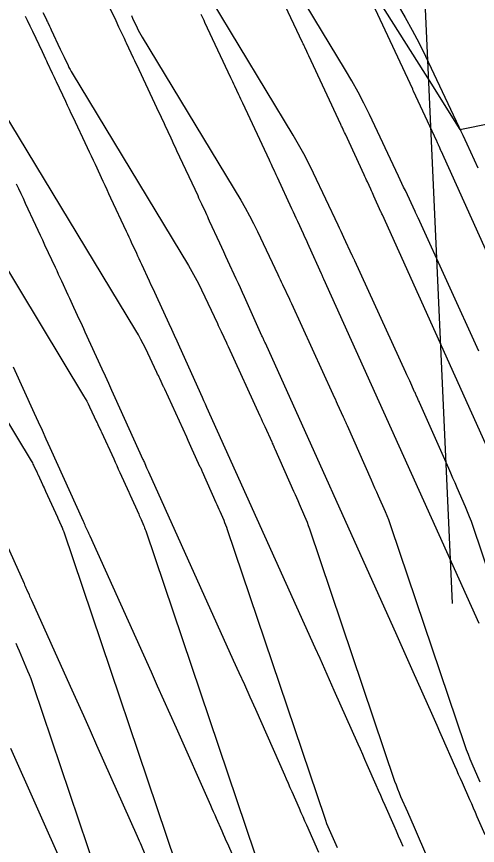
# Model space of a CAD drawing. Extents: x 954385 to 988206, y 1868364 to 1924553.
# Drawn here: x 957790.77 to 957808.07, y 1919959.85 to 1919990.97 of the extents above; entities that cross this region are included whole.
import ezdxf

# ---------------------------------------------------------------- set-up
doc = ezdxf.new("R2010")
doc.units = 0
for name, color, linetype in [('1', 7, 'Continuous'), ('Default', 7, 'Continuous'), ('Ex_Major Contours', 7, 'Continuous'), ('Ex_Minor Contours', 7, 'Continuous'), ('Slopes', 7, 'Continuous')]:
    doc.layers.add(name, color=color, linetype=linetype)

msp = doc.modelspace()

# ---------------------------------------------------------------- linework, layer by layer
at = {"layer": '1'}
for points in [[(957811.212, 1919968.633), (957804.499, 1919983.523), (957804.482, 1919983.561), (957804.456, 1919983.619), (957804.448, 1919983.638), (957804.185, 1919984.219), (957804.155, 1919984.286), (957804.124, 1919984.354), (957804.093, 1919984.421), (957804.063, 1919984.488), (957803.94, 1919984.757), (957803.909, 1919984.824), (957803.878, 1919984.891), (957803.847, 1919984.959), (957803.816, 1919985.026), (957803.11, 1919986.55), (957803.082, 1919986.61), (957803.054, 1919986.669), (957802.999, 1919986.789), (957802.985, 1919986.819), (957802.971, 1919986.849), (957802.957, 1919986.879), (957802.943, 1919986.909), (957801.74, 1919989.488), (957801.702, 1919989.572), (957801.663, 1919989.655), (957801.585, 1919989.823), (957801.565, 1919989.865), (957801.546, 1919989.906), (957801.526, 1919989.948), (957801.507, 1919989.99), (957800.315, 1919992.524)], [(957808.36, 1919960.244), (957808.062, 1919960.927), (957807.992, 1919961.086), (957807.923, 1919961.245), (957807.853, 1919961.404), (957807.783, 1919961.562), (957807.504, 1919962.198), (957807.434, 1919962.357), (957807.364, 1919962.516), (957807.294, 1919962.675), (957807.225, 1919962.833), (957806.762, 1919963.888), (957806.661, 1919964.116), (957806.561, 1919964.345), (957806.46, 1919964.573), (957806.359, 1919964.801), (957805.662, 1919966.371), (957805.511, 1919966.709), (957805.361, 1919967.046), (957805.21, 1919967.383), (957805.058, 1919967.72), (957800.109, 1919978.699), (957800.087, 1919978.747), (957800.066, 1919978.795), (957800.023, 1919978.89), (957800.002, 1919978.938), (957799.98, 1919978.986), (957799.322, 1919980.443), (957799.245, 1919980.611), (957799.169, 1919980.78), (957799.092, 1919980.949), (957799.015, 1919981.117), (957798.703, 1919981.798), (957798.628, 1919981.963), (957798.552, 1919982.128), (957798.476, 1919982.293), (957798.399, 1919982.458), (957798.014, 1919983.29), (957797.977, 1919983.369), (957797.941, 1919983.447), (957797.905, 1919983.526), (957797.869, 1919983.604), (957797.724, 1919983.918), (957797.687, 1919983.997), (957797.651, 1919984.075), (957797.615, 1919984.154), (957797.578, 1919984.232), (957796.786, 1919985.931), (957796.73, 1919986.049), (957796.675, 1919986.168), (957796.62, 1919986.286), (957796.565, 1919986.405), (957796.345, 1919986.878), (957796.29, 1919986.997), (957796.234, 1919987.115), (957796.179, 1919987.233), (957796.124, 1919987.352), (957795.365, 1919988.964), (957795.313, 1919989.075), (957795.261, 1919989.187), (957795.208, 1919989.298), (957795.156, 1919989.41), (957794.897, 1919989.962), (957794.87, 1919990.02), (957794.842, 1919990.079), (957794.815, 1919990.137), (957794.788, 1919990.195), (957794.648, 1919990.492), (957794.611, 1919990.569), (957794.502, 1919990.8), (957794.066, 1919991.721)], [(957804.218, 1919991.267), (957805.626, 1919988.248), (957805.637, 1919988.225), (957805.658, 1919988.179), (957806.526, 1919986.306), (957806.541, 1919986.273), (957806.556, 1919986.24), (957806.594, 1919986.157), (957806.609, 1919986.124), (957806.617, 1919986.107), (957806.685, 1919985.956), (957806.694, 1919985.935), (957814.289, 1919969.089)], [(957804.444, 1919991.429), (957806.258, 1919988.563), (957807.414, 1919986.726), (957823.752, 1919990.034), (957823.532, 1919983.026), (957823.585, 1919982.348), (957823.007, 1919974.509), (957821.719, 1919970.191), (957821.795, 1919966.417), (957823.253, 1919959.675), (957823.356, 1919959.178), (957824.035, 1919952.637), (957824.498, 1919948.007), (957825.183, 1919945.8), (957827.889, 1919939.705), (957828.535, 1919938.239), (957830.56, 1919933.594), (957832.761, 1919928.565), (957833.233, 1919927.486), (957835.889, 1919921.37), (957836.962, 1919918.88), (957838.527, 1919915.248), (957841.105, 1919909.172)], [(957805.277, 1919959.814), (957805.194, 1919960.005), (957805.11, 1919960.196), (957805.026, 1919960.387), (957804.942, 1919960.578), (957804.606, 1919961.343), (957804.522, 1919961.534), (957804.438, 1919961.725), (957804.354, 1919961.916), (957804.27, 1919962.107), (957803.931, 1919962.88), (957803.846, 1919963.073), (957803.761, 1919963.265), (957803.676, 1919963.457), (957803.591, 1919963.65), (957802.696, 1919965.666), (957802.518, 1919966.066), (957802.34, 1919966.465), (957802.161, 1919966.865), (957801.981, 1919967.264), (957797.914, 1919976.287), (957797.886, 1919976.349), (957797.858, 1919976.411), (957797.802, 1919976.536), (957797.774, 1919976.598), (957797.746, 1919976.66), (957796.89, 1919978.555), (957796.791, 1919978.774), (957796.691, 1919978.994), (957796.591, 1919979.213), (957796.491, 1919979.432), (957796.017, 1919980.466), (957795.953, 1919980.607), (957795.889, 1919980.747), (957795.824, 1919980.887), (957795.759, 1919981.027), (957795.466, 1919981.661), (957795.418, 1919981.764), (957795.371, 1919981.866), (957795.323, 1919981.969), (957795.276, 1919982.072), (957795.086, 1919982.483), (957795.038, 1919982.585), (957794.991, 1919982.688), (957794.943, 1919982.791), (957794.895, 1919982.893), (957794.308, 1919984.153), (957794.235, 1919984.309), (957794.162, 1919984.466), (957794.089, 1919984.623), (957794.016, 1919984.779), (957793.725, 1919985.406), (957793.652, 1919985.563), (957793.579, 1919985.72), (957793.505, 1919985.876), (957793.432, 1919986.033), (957792.891, 1919987.183), (957792.821, 1919987.333), (957792.751, 1919987.482), (957792.681, 1919987.631), (957792.611, 1919987.78), (957792.264, 1919988.519), (957792.228, 1919988.597), (957792.191, 1919988.675), (957792.155, 1919988.752), (957792.118, 1919988.83), (957791.931, 1919989.227), (957791.898, 1919989.296), (957791.866, 1919989.365), (957791.735, 1919989.64), (957791.376, 1919990.4), (957791.327, 1919990.503), (957791.278, 1919990.607), (957791.18, 1919990.813), (957791.155, 1919990.865), (957791.13, 1919990.916), (957791.104, 1919990.967)], [(957808.135, 1919968.177), (957802.304, 1919981.111), (957802.281, 1919981.161), (957802.236, 1919981.262), (957802.214, 1919981.312), (957801.753, 1919982.331), (957801.7, 1919982.449), (957801.646, 1919982.567), (957801.593, 1919982.685), (957801.539, 1919982.803), (957801.323, 1919983.274), (957801.269, 1919983.392), (957801.215, 1919983.51), (957801.16, 1919983.628), (957801.106, 1919983.745), (957800.562, 1919984.92), (957800.537, 1919984.974), (957800.512, 1919985.028), (957800.487, 1919985.083), (957800.461, 1919985.137), (957800.361, 1919985.354), (957800.336, 1919985.408), (957800.311, 1919985.462), (957800.286, 1919985.516), (957800.261, 1919985.571), (957799.263, 1919987.71), (957799.226, 1919987.79), (957799.188, 1919987.87), (957799.151, 1919987.95), (957799.114, 1919988.03), (957798.965, 1919988.351), (957798.928, 1919988.431), (957798.89, 1919988.511), (957798.853, 1919988.591), (957798.815, 1919988.671), (957797.84, 1919990.744), (957797.806, 1919990.818), (957797.771, 1919990.891), (957797.736, 1919990.965), (957797.702, 1919991.039)], [(957790.753, 1919984.687), (957790.838, 1919984.506), (957790.923, 1919984.324), (957791.008, 1919984.142), (957791.093, 1919983.96), (957791.479, 1919983.13), (957791.564, 1919982.947), (957791.649, 1919982.764), (957791.734, 1919982.581), (957791.819, 1919982.398), (957792.213, 1919981.555), (957792.272, 1919981.428), (957792.331, 1919981.301), (957792.389, 1919981.174), (957792.448, 1919981.047), (957792.694, 1919980.515), (957792.747, 1919980.4), (957792.8, 1919980.285), (957792.853, 1919980.17), (957792.907, 1919980.055), (957793.12, 1919979.595), (957793.173, 1919979.48), (957793.226, 1919979.365), (957793.279, 1919979.25), (957793.332, 1919979.135), (957793.967, 1919977.747), (957794.09, 1919977.477), (957794.213, 1919977.207), (957794.336, 1919976.937), (957794.458, 1919976.666), (957795.512, 1919974.334), (957795.53, 1919974.296), (957795.547, 1919974.257), (957795.564, 1919974.219), (957795.581, 1919974.181), (957795.65, 1919974.028), (957795.684, 1919973.951), (957795.718, 1919973.875), (957798.904, 1919966.808), (957799.112, 1919966.346), (957799.319, 1919965.885), (957799.525, 1919965.423), (957799.731, 1919964.96), (957800.824, 1919962.498), (957800.893, 1919962.342), (957800.962, 1919962.186), (957801.031, 1919962.029), (957801.1, 1919961.873), (957801.375, 1919961.247), (957801.443, 1919961.09), (957801.512, 1919960.934), (957801.581, 1919960.777), (957801.65, 1919960.621), (957802.101, 1919959.594)], [(957799.26, 1919958.61), (957798.692, 1919959.902), (957798.639, 1919960.022), (957798.586, 1919960.143), (957798.533, 1919960.263), (957798.48, 1919960.384), (957798.269, 1919960.865), (957798.216, 1919960.986), (957798.163, 1919961.106), (957798.11, 1919961.226), (957798.057, 1919961.346), (957796.765, 1919964.255), (957796.532, 1919964.78), (957796.298, 1919965.304), (957796.063, 1919965.828), (957795.828, 1919966.352), (957793.523, 1919971.463), (957793.503, 1919971.508), (957793.482, 1919971.554), (957793.462, 1919971.599), (957793.442, 1919971.645), (957793.36, 1919971.826), (957793.34, 1919971.872), (957793.319, 1919971.917), (957793.299, 1919971.963), (957793.279, 1919972.008), (957792.027, 1919974.778), (957791.882, 1919975.099), (957791.736, 1919975.42), (957791.59, 1919975.741), (957791.443, 1919976.061), (957790.646, 1919977.803)], [(957789.595, 1919972.89), (957791.045, 1919969.682), (957791.068, 1919969.629), (957791.092, 1919969.577), (957791.116, 1919969.524), (957791.139, 1919969.472), (957791.234, 1919969.261), (957791.257, 1919969.209), (957791.281, 1919969.156), (957791.304, 1919969.103), (957791.328, 1919969.051), (957792.779, 1919965.832), (957793.029, 1919965.278), (957793.277, 1919964.723), (957793.525, 1919964.168), (957793.772, 1919963.613), (957795.289, 1919960.195), (957795.327, 1919960.111), (957795.364, 1919960.026), (957795.401, 1919959.942), (957795.438, 1919959.858), (957795.586, 1919959.521)], [(957792.522, 1919959.043), (957790.549, 1919963.488)]]:
    msp.add_lwpolyline(points, dxfattribs=at)
at = {"layer": 'Default'}
msp.add_arc((956871.597, 1919501.221), 996.448, 12.648055, 34.075074, dxfattribs=at)
at = {"layer": 'Ex_Major Contours'}
for points in [[(957810.211, 1919965.002), (957807.91, 1919971.819), (957807.845, 1919972.005), (957807.775, 1919972.19), (957807.702, 1919972.373), (957807.625, 1919972.554), (957807.307, 1919973.278), (957807.228, 1919973.458), (957807.148, 1919973.639), (957807.069, 1919973.82), (957806.989, 1919974), (957805.89, 1919976.481), (957805.876, 1919976.515), (957805.861, 1919976.548), (957805.846, 1919976.582), (957805.831, 1919976.615), (957805.77, 1919976.749), (957805.755, 1919976.782), (957805.74, 1919976.816), (957805.725, 1919976.849), (957805.71, 1919976.882), (957805.525, 1919977.286), (957805.489, 1919977.365), (957805.453, 1919977.443), (957805.417, 1919977.521), (957805.381, 1919977.6), (957803.464, 1919981.798), (957803.456, 1919981.815), (957803.448, 1919981.832), (957803.44, 1919981.849), (957803.432, 1919981.866), (957803.392, 1919981.95), (957803.376, 1919981.984), (957803.368, 1919982.001), (957803.057, 1919982.667), (957803.002, 1919982.784), (957802.948, 1919982.901), (957802.893, 1919983.017), (957802.838, 1919983.134), (957801.912, 1919985.092), (957801.735, 1919985.454), (957801.548, 1919985.812), (957801.353, 1919986.165), (957801.149, 1919986.513), (957798.11, 1919991.543)], [(957784.978, 1919984.775), (957791.316, 1919974.284), (957791.339, 1919974.245), (957791.361, 1919974.206), (957791.381, 1919974.166), (957791.401, 1919974.125), (957791.504, 1919973.907), (957791.523, 1919973.868), (957791.567, 1919973.773), (957791.574, 1919973.758), (957791.74, 1919973.394), (957791.768, 1919973.333), (957791.796, 1919973.272), (957791.824, 1919973.211), (957791.852, 1919973.15), (957792.301, 1919972.17), (957792.319, 1919972.13), (957792.44, 1919971.858), (957792.457, 1919971.818), (957792.475, 1919971.779), (957792.509, 1919971.701), (957792.517, 1919971.681), (957792.525, 1919971.661), (957792.533, 1919971.641), (957792.54, 1919971.621), (957797.084, 1919958.158)]]:
    msp.add_lwpolyline(points, dxfattribs=at)
at = {"layer": 'Ex_Minor Contours'}
for points in [[(957808.123, 1919978.41), (957805.842, 1919983.406), (957805.832, 1919983.426), (957805.823, 1919983.446), (957805.814, 1919983.466), (957805.805, 1919983.486), (957805.767, 1919983.565), (957805.748, 1919983.605), (957805.729, 1919983.645), (957805.363, 1919984.43), (957805.298, 1919984.567), (957805.234, 1919984.705), (957805.169, 1919984.842), (957805.104, 1919984.979), (957804.014, 1919987.285), (957803.805, 1919987.712), (957803.586, 1919988.133), (957803.356, 1919988.549), (957803.115, 1919988.959), (957800.736, 1919992.897)], [(957805.082, 1919991.405), (957805.359, 1919990.933), (957805.623, 1919990.455), (957805.876, 1919989.97), (957806.116, 1919989.478), (957807.371, 1919986.825), (957807.445, 1919986.667), (957807.52, 1919986.509), (957807.594, 1919986.351), (957807.668, 1919986.192), (957808.09, 1919985.289)], [(957791.755, 1919991.121), (957791.872, 1919990.876), (957791.888, 1919990.842), (957791.905, 1919990.807), (957791.921, 1919990.773), (957791.937, 1919990.739), (957792.003, 1919990.601), (957792.035, 1919990.532), (957792.068, 1919990.463), (957792.406, 1919989.747), (957792.442, 1919989.67), (957792.478, 1919989.593), (957792.515, 1919989.517), (957792.551, 1919989.44), (957792.697, 1919989.134), (957792.734, 1919989.058), (957792.773, 1919988.983), (957792.814, 1919988.909), (957792.857, 1919988.836), (957797.216, 1919981.621), (957797.347, 1919981.397), (957797.473, 1919981.17), (957797.593, 1919980.939), (957797.708, 1919980.705), (957798.304, 1919979.443), (957798.34, 1919979.368), (957798.375, 1919979.293), (957798.41, 1919979.218), (957798.446, 1919979.142), (957798.647, 1919978.713), (957798.662, 1919978.68), (957798.688, 1919978.626), (957798.698, 1919978.604), (957798.708, 1919978.582), (957799.896, 1919975.98), (957799.943, 1919975.877), (957799.99, 1919975.775), (957800.037, 1919975.672), (957800.084, 1919975.57), (957800.346, 1919974.997), (957800.366, 1919974.955), (957800.385, 1919974.912), (957800.424, 1919974.825), (957800.443, 1919974.782), (957800.463, 1919974.739), (957801.169, 1919973.143), (957801.221, 1919973.027), (957801.272, 1919972.911), (957801.323, 1919972.795), (957801.374, 1919972.678), (957801.579, 1919972.213), (957801.628, 1919972.096), (957801.675, 1919971.978), (957801.72, 1919971.86), (957801.762, 1919971.74), (957804.96, 1919962.265), (957805.012, 1919962.117), (957805.067, 1919961.971), (957805.125, 1919961.825), (957805.186, 1919961.681), (957805.438, 1919961.108), (957805.563, 1919960.821), (957805.689, 1919960.534), (957806.2, 1919959.369)], [(957795.075, 1919991.002), (957795.118, 1919990.91), (957795.292, 1919990.545), (957795.337, 1919990.455), (957795.384, 1919990.365), (957795.432, 1919990.277), (957795.484, 1919990.19), (957799.182, 1919984.067), (957799.35, 1919983.781), (957799.511, 1919983.491), (957799.664, 1919983.197), (957799.81, 1919982.898), (957800.571, 1919981.288), (957800.616, 1919981.193), (957800.661, 1919981.097), (957800.706, 1919981.001), (957800.751, 1919980.905), (957801.007, 1919980.357), (957801.027, 1919980.315), (957801.06, 1919980.246), (957801.073, 1919980.218), (957801.086, 1919980.19), (957802.639, 1919976.79), (957802.68, 1919976.699), (957802.722, 1919976.609), (957802.763, 1919976.518), (957802.804, 1919976.428), (957803.028, 1919975.94), (957803.041, 1919975.913), (957803.053, 1919975.885), (957803.066, 1919975.858), (957803.078, 1919975.83), (957803.127, 1919975.72), (957803.14, 1919975.693), (957803.152, 1919975.665), (957803.164, 1919975.638), (957803.177, 1919975.61), (957804.079, 1919973.572), (957804.145, 1919973.423), (957804.21, 1919973.275), (957804.276, 1919973.126), (957804.341, 1919972.978), (957804.602, 1919972.384), (957804.665, 1919972.235), (957804.725, 1919972.084), (957804.782, 1919971.932), (957804.836, 1919971.779), (957807.586, 1919963.634), (957807.648, 1919963.455), (957807.715, 1919963.277), (957807.785, 1919963.101), (957807.859, 1919962.927), (957808.164, 1919962.232)], [(957802.811, 1919959.757), (957802.712, 1919959.983), (957802.513, 1919960.436), (957802.465, 1919960.549), (957802.419, 1919960.664), (957802.376, 1919960.779), (957802.335, 1919960.896), (957798.688, 1919971.7), (957798.658, 1919971.787), (957798.625, 1919971.873), (957798.591, 1919971.958), (957798.555, 1919972.042), (957798.408, 1919972.379), (957798.371, 1919972.463), (957798.334, 1919972.547), (957798.297, 1919972.631), (957798.26, 1919972.715), (957797.749, 1919973.868), (957797.735, 1919973.899), (957797.721, 1919973.931), (957797.693, 1919973.993), (957797.679, 1919974.024), (957797.665, 1919974.055), (957797.364, 1919974.711), (957797.311, 1919974.826), (957797.259, 1919974.94), (957797.207, 1919975.055), (957797.154, 1919975.17), (957796.33, 1919976.974), (957796.319, 1919976.998), (957796.293, 1919977.053), (957796.286, 1919977.069), (957796.14, 1919977.38), (957796.115, 1919977.434), (957796.089, 1919977.489), (957796.063, 1919977.543), (957796.038, 1919977.598), (957795.605, 1919978.512), (957795.523, 1919978.681), (957795.436, 1919978.848), (957795.345, 1919979.013), (957795.249, 1919979.176), (957790.231, 1919987.482)], [(957787.605, 1919986.128), (957793.283, 1919976.73), (957793.342, 1919976.629), (957793.398, 1919976.527), (957793.452, 1919976.424), (957793.503, 1919976.319), (957793.771, 1919975.752), (957793.787, 1919975.719), (957793.803, 1919975.685), (957793.819, 1919975.651), (957793.835, 1919975.617), (957793.927, 1919975.42), (957793.945, 1919975.381), (957793.952, 1919975.366), (957794.412, 1919974.359), (957794.47, 1919974.233), (957794.528, 1919974.106), (957794.586, 1919973.98), (957794.644, 1919973.853), (957794.983, 1919973.113), (957794.996, 1919973.084), (957795.022, 1919973.026), (957795.035, 1919972.997), (957795.35, 1919972.286), (957795.373, 1919972.234), (957795.396, 1919972.183), (957795.418, 1919972.131), (957795.441, 1919972.079), (957795.532, 1919971.872), (957795.554, 1919971.819), (957795.575, 1919971.767), (957795.595, 1919971.714), (957795.614, 1919971.661), (957799.71, 1919959.527)], [(957794.459, 1919956.789), (957791.419, 1919965.797), (957791.366, 1919965.949), (957791.31, 1919966.099), (957791.252, 1919966.248), (957791.191, 1919966.396), (957790.942, 1919966.987), (957790.88, 1919967.135), (957790.817, 1919967.282), (957790.754, 1919967.43)]]:
    msp.add_lwpolyline(points, dxfattribs=at)
at = {"layer": 'Slopes'}
msp.add_lwpolyline([(957807.131, 1919968.928), (957803.475, 1920049.418), (957806.708, 1920044.364), (957803.475, 1920049.418), (957800.714, 1920044.092)], dxfattribs=at)

doc.saveas('drawing.dxf')
